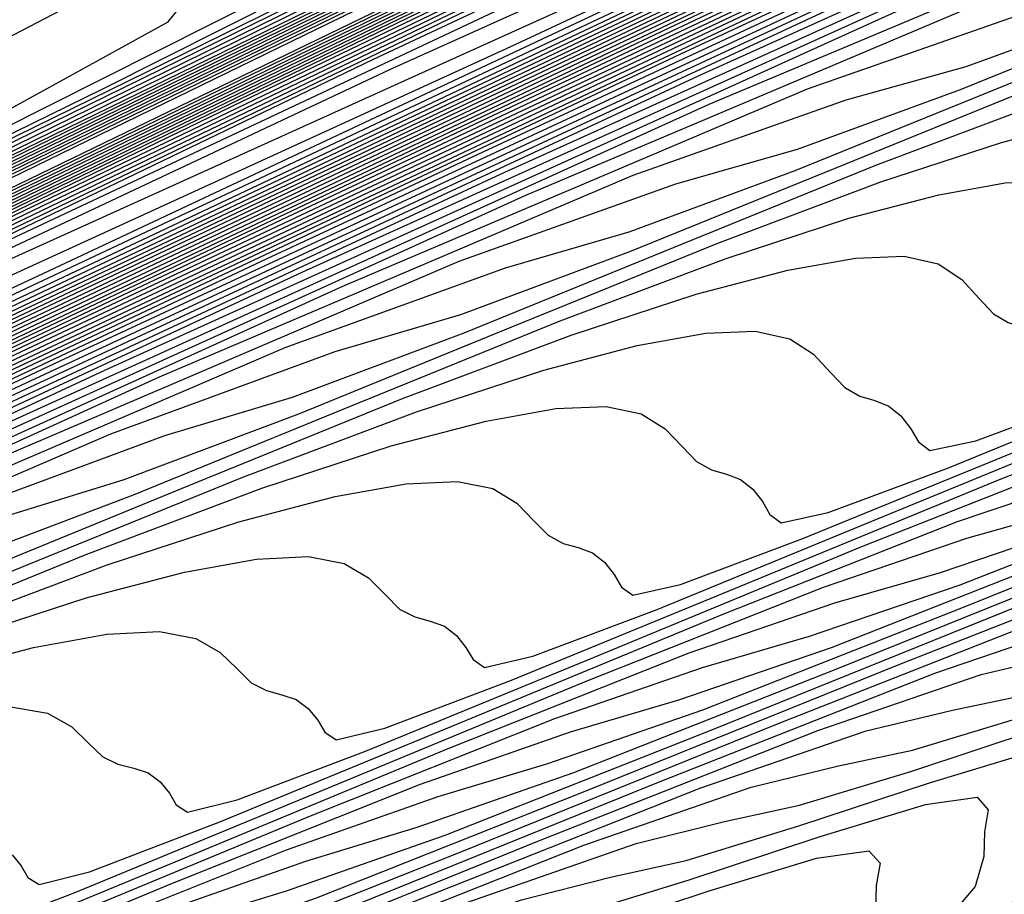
# Model space of a CAD drawing. Extents: x 3249832 to 3255657, y 13789405 to 13793316.
# Tile 534 of 656: x 3254753.07 to 3254758.72, y 13790601.69 to 13790606.71. Entities that reach past the tile are written whole.
import ezdxf

# ---------------------------------------------------------------- set-up
doc = ezdxf.new("R2010")
doc.units = 0
doc.header["$LTSCALE"] = 100
doc.header["$MEASUREMENT"] = 0
for name, color, linetype in [('GRATIO_CON', 10, 'CONTINUOUS'), ('GRATIO_ICON', 7, 'CONTINUOUS'), ('TARGETS_EAST', 7, 'CONTINUOUS')]:
    doc.layers.add(name, color=color, linetype=linetype)

# ---------------------------------------------------------------- blocks, each defined once
blk = doc.blocks.new('Gratio_032316_contours')
at = {"layer": 'GRATIO_CON', "color": 1, "linetype": 'Continuous', "flags": 128}
for points in [[(3254642.139, 13790551.7053), (3254660.6124, 13790560.6687), (3254682.3072, 13790571.2723), (3254700.7352, 13790580.305), (3254711.0317, 13790585.3564), (3254714.825, 13790587.2199), (3254715.3665, 13790587.4896), (3254715.3659, 13790587.4937), (3254715.3657, 13790587.4969), (3254715.3666, 13790587.4975), (3254715.9081, 13790587.7572), (3254719.6861, 13790589.589), (3254729.9352, 13790594.5687), (3254748.2689, 13790603.4881), (3254769.8147, 13790614.0012), (3254788.079, 13790622.9777)], [(3254643.9573, 13790552.6097), (3254661.9705, 13790561.3498), (3254683.1246, 13790571.6892), (3254701.0934, 13790580.4969), (3254711.1333, 13790585.4226), (3254714.8321, 13790587.2398), (3254715.3601, 13790587.5029), (3254715.3596, 13790587.5069), (3254715.3595, 13790587.5098), (3254715.3603, 13790587.5104), (3254715.8805, 13790587.7597), (3254719.5093, 13790589.5191), (3254729.3537, 13790594.3022), (3254746.9632, 13790602.8693), (3254767.6581, 13790612.9672), (3254785.2011, 13790621.5892)], [(3254645.7757, 13790553.5142), (3254663.3285, 13790562.0309), (3254683.9419, 13790572.1067), (3254701.4513, 13790580.6909), (3254711.2342, 13790585.4933), (3254714.8385, 13790587.2659), (3254715.3542, 13790587.5212), (3254715.853, 13790587.7617), (3254719.3325, 13790589.4492), (3254728.7721, 13790594.0356), (3254745.6576, 13790602.2505), (3254765.5015, 13790611.9331), (3254782.3232, 13790620.2006)], [(3254647.5941, 13790554.4186), (3254664.6865, 13790562.712), (3254684.7593, 13790572.5235), (3254701.8095, 13790580.8826), (3254711.336, 13790585.5591), (3254714.8458, 13790587.2852), (3254715.348, 13790587.5339), (3254715.8254, 13790587.7641), (3254719.1557, 13790589.3793), (3254728.1905, 13790593.7691), (3254744.3519, 13790601.6317), (3254763.3449, 13790610.8991), (3254779.4453, 13790618.8121)], [(3254651.2308, 13790556.2274), (3254667.4026, 13790564.0741), (3254686.3942, 13790573.3572), (3254702.526, 13790581.266), (3254711.5395, 13790585.6907), (3254714.8603, 13790587.3239), (3254715.3355, 13790587.5594), (3254715.7702, 13790587.7691), (3254718.8022, 13790589.2396), (3254727.0274, 13790593.236), (3254741.7406, 13790600.3941), (3254759.0318, 13790608.8311), (3254773.6894, 13790616.035)], [(3254653.0492, 13790557.1319), (3254668.7606, 13790564.7552), (3254687.2116, 13790573.774), (3254702.8843, 13790581.4577), (3254711.6412, 13790585.7564), (3254714.8676, 13790587.3433), (3254715.3293, 13790587.5721), (3254715.7426, 13790587.7716), (3254718.6254, 13790589.1697), (3254726.4458, 13790592.9695), (3254740.435, 13790599.7753), (3254756.8752, 13790607.7971), (3254770.8115, 13790614.6465), (3254778.5294, 13790618.5309)], [(3254646.2517, 13790553.9528), (3254654.8675, 13790558.0363), (3254670.1186, 13790565.4362), (3254688.0291, 13790574.1908), (3254703.2426, 13790581.6494), (3254711.743, 13790585.8222), (3254714.8749, 13790587.3627), (3254715.3231, 13790587.5848), (3254715.7151, 13790587.774), (3254718.4486, 13790589.0998), (3254725.8643, 13790592.703), (3254739.1294, 13790599.1565), (3254754.7186, 13790606.7631), (3254767.9336, 13790613.258), (3254775.252, 13790616.9413)], [(3254648.3232, 13790554.9771), (3254656.6859, 13790558.9407), (3254671.4766, 13790566.1173), (3254688.8465, 13790574.6076), (3254703.6008, 13790581.8411), (3254711.8447, 13790585.888), (3254714.8821, 13790587.382), (3254715.3169, 13790587.5976), (3254715.6875, 13790587.7765), (3254718.2718, 13790589.03), (3254725.2827, 13790592.4364), (3254737.8237, 13790598.5377), (3254752.562, 13790605.7291), (3254765.0557, 13790611.8694), (3254771.9746, 13790615.3518)], [(3254652.466, 13790557.0257), (3254660.3226, 13790560.7496), (3254674.1927, 13790567.4794), (3254690.4813, 13790575.4413), (3254704.3173, 13790582.2246), (3254712.0482, 13790586.0196), (3254714.8967, 13790587.4207), (3254715.3044, 13790587.623), (3254715.6323, 13790587.7815), (3254717.9183, 13790588.8903), (3254724.1196, 13790591.9033), (3254735.2124, 13790597.3001), (3254748.2489, 13790603.6611), (3254759.2998, 13790609.0924), (3254765.4198, 13790612.1726), (3254767.5973, 13790613.3706), (3254767.8046, 13790613.628), (3254767.8447, 13790613.807), (3254768.8446, 13790614.4523), (3254771.7623, 13790616.0293)], [(3254651.241, 13790556.5836), (3254654.5375, 13790558.0501), (3254662.141, 13790561.654), (3254675.5507, 13790568.1605), (3254691.2988, 13790575.8581), (3254704.6756, 13790582.4163), (3254712.1499, 13790586.0854), (3254714.904, 13790587.4401), (3254715.2982, 13790587.6357), (3254715.6047, 13790587.7839), (3254717.7415, 13790588.8204), (3254723.538, 13790591.6368), (3254733.9068, 13790596.6813), (3254746.0923, 13790602.627), (3254756.4219, 13790607.7038), (3254762.1424, 13790610.583), (3254764.1778, 13790611.7028), (3254764.3715, 13790611.9434), (3254764.4337, 13790612.1232), (3254765.5415, 13790612.8137), (3254768.7386, 13790614.5249), (3254774.566, 13790617.5186)], [(3254651.548, 13790556.8702), (3254653.3699, 13790557.6315), (3254656.6089, 13790559.0744), (3254663.9594, 13790562.5584), (3254676.9087, 13790568.8416), (3254692.1162, 13790576.2749), (3254705.0338, 13790582.608), (3254712.2517, 13790586.1512), (3254714.9112, 13790587.4594), (3254715.292, 13790587.6484), (3254715.5771, 13790587.7864), (3254717.5647, 13790588.7505), (3254722.9564, 13790591.3703), (3254732.6011, 13790596.0625), (3254743.9357, 13790601.593), (3254753.544, 13790606.3153), (3254758.865, 13790608.9934), (3254760.7582, 13790610.035), (3254760.9385, 13790610.2589), (3254761.0228, 13790610.4394), (3254762.2384, 13790611.1751), (3254765.7149, 13790613.0205), (3254772.0375, 13790616.2604)], [(3254678.2668, 13790569.5227), (3254692.9336, 13790576.6918), (3254705.3921, 13790582.7997), (3254712.3534, 13790586.217), (3254714.9185, 13790587.4788), (3254715.2858, 13790587.6612), (3254715.5496, 13790587.7889), (3254717.3879, 13790588.6807), (3254722.3749, 13790591.1037), (3254731.2955, 13790595.4436), (3254741.7791, 13790600.559), (3254750.666, 13790604.9267), (3254755.5876, 13790607.4038), (3254757.3387, 13790608.3672), (3254757.5054, 13790608.5743), (3254757.6118, 13790608.7556), (3254758.9353, 13790609.5366), (3254762.6912, 13790611.5161), (3254769.509, 13790615.0021), (3254777.6739, 13790619.1394)], [(3254680.9828, 13790570.8848), (3254694.5684, 13790577.5253), (3254706.1082, 13790583.1826), (3254712.556, 13790586.3474), (3254714.9315, 13790587.5159), (3254715.271, 13790587.6858), (3254715.2714, 13790587.6881), (3254715.2722, 13790587.6892), (3254715.2732, 13790587.689), (3254715.4944, 13790587.7945), (3254717.0344, 13790588.541), (3254721.2117, 13790590.5707), (3254728.6842, 13790594.206), (3254737.4659, 13790598.491), (3254744.9102, 13790602.1497), (3254749.0328, 13790604.2246), (3254750.4996, 13790605.0316), (3254750.6393, 13790605.2051), (3254750.7899, 13790605.388), (3254752.329, 13790606.2594), (3254756.6438, 13790608.5072), (3254764.4521, 13790612.4857), (3254773.7947, 13790617.2146)]]:
    blk.add_lwpolyline(points, dxfattribs=at)
at = {"layer": 'GRATIO_CON', "color": 5, "linetype": 'Continuous', "flags": 128}
for points in [[(3254645.4599, 13790553.036), (3254663.069, 13790561.7623), (3254683.7862, 13790571.9554), (3254701.3959, 13790580.5965), (3254711.2365, 13790585.4241), (3254714.8618, 13790587.205), (3254715.3792, 13790587.4629), (3254715.3785, 13790587.4674), (3254715.3782, 13790587.4709), (3254715.379, 13790587.4719), (3254715.9133, 13790587.7279), (3254719.64, 13790589.5343), (3254729.7495, 13790594.4457), (3254747.8375, 13790603.2357), (3254769.1201, 13790613.5531), (3254787.2186, 13790622.2657)], [(3254649.9599, 13790555.2348), (3254666.4373, 13790563.4004), (3254685.823, 13790572.9383), (3254702.301, 13790581.0241), (3254711.5092, 13790585.5415), (3254714.9015, 13790587.208), (3254715.3856, 13790587.4496), (3254715.3848, 13790587.4542), (3254715.3844, 13790587.458), (3254715.3852, 13790587.4591), (3254715.9013, 13790587.7061), (3254719.4996, 13790589.4499), (3254729.2606, 13790594.1916), (3254746.7248, 13790602.6782), (3254767.2733, 13790612.6396), (3254784.7474, 13790621.0516)], [(3254645.8078, 13790553.0477), (3254654.4599, 13790557.4337), (3254669.8056, 13790565.0385), (3254687.8597, 13790573.9222), (3254703.2055, 13790581.4548), (3254711.7805, 13790585.6657), (3254714.9395, 13790587.2206), (3254715.3915, 13790587.4448), (3254715.8892, 13790587.6839), (3254719.3592, 13790589.3654), (3254728.7717, 13790593.9374), (3254745.612, 13790602.1206), (3254765.4264, 13790611.7261), (3254782.2763, 13790619.8376)], [(3254650.9146, 13790555.5543), (3254658.9599, 13790559.6325), (3254673.1739, 13790566.6765), (3254689.8966, 13790574.9051), (3254704.1107, 13790581.8824), (3254712.0533, 13790585.783), (3254714.9794, 13790587.2235), (3254715.3982, 13790587.4313), (3254715.8776, 13790587.6614), (3254719.2191, 13790589.2805), (3254728.2829, 13790593.683), (3254744.4993, 13790601.563), (3254763.5796, 13790610.8126), (3254779.8051, 13790618.6235)], [(3254649.0895, 13790554.2614), (3254654.3182, 13790556.9458), (3254657.5919, 13790558.6919), (3254661.1283, 13790560.5677), (3254667.9599, 13790564.0302), (3254679.9106, 13790569.9526), (3254693.9704, 13790576.8709), (3254705.921, 13790582.737), (3254712.5988, 13790586.0165), (3254715.0585, 13790587.2285), (3254715.4093, 13790587.4057), (3254715.4091, 13790587.4086), (3254715.4097, 13790587.4091), (3254715.4114, 13790587.4072), (3254715.8544, 13790587.617), (3254718.939, 13790589.1106), (3254727.3053, 13790593.1741), (3254742.2739, 13790600.4477), (3254759.8859, 13790608.9855), (3254774.8628, 13790616.1954)], [(3254652.9316, 13790556.1611), (3254659.0279, 13790559.2737), (3254662.7531, 13790561.2358), (3254666.2352, 13790563.0744), (3254672.4599, 13790566.2291), (3254683.2789, 13790571.5906), (3254696.0073, 13790577.8537), (3254706.8262, 13790583.1644), (3254712.8717, 13790586.1333), (3254715.0984, 13790587.2306), (3254715.416, 13790587.3911), (3254715.416, 13790587.3939), (3254715.4167, 13790587.3946), (3254715.4184, 13790587.393), (3254715.843, 13790587.5942), (3254718.799, 13790589.0255), (3254726.8166, 13790592.9197), (3254741.1612, 13790599.8901), (3254758.039, 13790608.072), (3254772.3917, 13790614.9813)], [(3254648.5889, 13790553.912), (3254656.7738, 13790558.0608), (3254663.7375, 13790561.6017), (3254667.9142, 13790563.7796), (3254671.342, 13790565.581), (3254676.9599, 13790568.4279), (3254686.6472, 13790573.2286), (3254698.0442, 13790578.8366), (3254707.7315, 13790583.5918), (3254713.1445, 13790586.2502), (3254715.1383, 13790587.2327), (3254715.4228, 13790587.3765), (3254715.4229, 13790587.3793), (3254715.4236, 13790587.3802), (3254715.4253, 13790587.3788), (3254715.8315, 13790587.5713), (3254718.659, 13790588.9404), (3254726.3278, 13790592.6653), (3254740.0485, 13790599.3324), (3254756.1922, 13790607.1585), (3254769.9205, 13790613.7673), (3254777.6832, 13790617.4194)], [(3254651.4104, 13790555.3035), (3254660.616, 13790559.9605), (3254668.4472, 13790563.9297), (3254673.0754, 13790566.3235), (3254676.4489, 13790568.0877), (3254681.4599, 13790570.6267), (3254690.0155, 13790574.8666), (3254700.0811, 13790579.8195), (3254708.6367, 13790584.0191), (3254713.4173, 13790586.367), (3254715.1783, 13790587.2348), (3254715.4296, 13790587.362), (3254715.4297, 13790587.3647), (3254715.4306, 13790587.3657), (3254715.4323, 13790587.3646), (3254715.8201, 13790587.5485), (3254718.5189, 13790588.8554), (3254725.8391, 13790592.4108), (3254738.9357, 13790598.7748), (3254754.3453, 13790606.2449), (3254767.4494, 13790612.5532), (3254774.8722, 13790616.0455)], [(3254647.5106, 13790553.2224), (3254657.0534, 13790558.0863), (3254668.3003, 13790563.7598), (3254677.8665, 13790568.5857), (3254683.3978, 13790571.4112), (3254686.6626, 13790573.101), (3254690.46, 13790575.0244), (3254696.7522, 13790578.1426), (3254704.1549, 13790581.7852), (3254710.4471, 13790584.8739), (3254713.963, 13790586.6006), (3254715.2582, 13790587.2389), (3254715.4431, 13790587.3328), (3254715.4435, 13790587.3354), (3254715.4445, 13790587.3367), (3254715.4462, 13790587.3361), (3254715.7971, 13790587.5028), (3254718.2389, 13790588.6852), (3254724.8615, 13790591.9019), (3254736.7103, 13790597.6595), (3254750.6516, 13790604.4179), (3254762.5071, 13790610.1251), (3254769.2501, 13790613.2977), (3254772.4608, 13790614.7267)], [(3254691.7695, 13790575.6077), (3254694.96, 13790577.2233), (3254700.1205, 13790579.7806), (3254706.1918, 13790582.7681), (3254711.3523, 13790585.3012), (3254714.2359, 13790586.7174), (3254715.2981, 13790587.241), (3254715.4499, 13790587.3183), (3254715.4504, 13790587.3208), (3254715.4515, 13790587.3223), (3254715.4532, 13790587.3219), (3254715.7857, 13790587.4799), (3254718.0989, 13790588.6002), (3254724.3728, 13790591.6475), (3254735.5976, 13790597.1019), (3254748.8048, 13790603.5044), (3254760.036, 13790608.911), (3254766.439, 13790611.9238), (3254769.587, 13790613.3281), (3254772.1591, 13790614.4553)], [(3254687.2858, 13790573.2417), (3254693.7202, 13790576.4989), (3254696.8763, 13790578.1144), (3254699.46, 13790579.4221), (3254703.4888, 13790581.4187), (3254708.2287, 13790583.751), (3254712.2575, 13790585.7286), (3254714.5087, 13790586.8342), (3254715.338, 13790587.2431), (3254715.4567, 13790587.3037), (3254715.4573, 13790587.3062), (3254715.4584, 13790587.3078), (3254715.4602, 13790587.3077), (3254715.7742, 13790587.4571), (3254717.9589, 13790588.5151), (3254723.884, 13790591.393), (3254734.4849, 13790596.5443), (3254746.9579, 13790602.5908), (3254757.5648, 13790607.6969), (3254763.628, 13790610.5499), (3254766.7132, 13790611.9296), (3254769.4468, 13790613.139), (3254773.8018, 13790615.1582)], [(3254691.9954, 13790575.5697), (3254698.8813, 13790579.0427), (3254701.9832, 13790580.621), (3254703.96, 13790581.621), (3254706.8571, 13790583.0567), (3254710.2655, 13790584.7338), (3254713.1627, 13790586.1559), (3254714.7816, 13790586.951), (3254715.378, 13790587.2452), (3254715.4634, 13790587.2891), (3254715.4641, 13790587.2915), (3254715.4654, 13790587.2933), (3254715.4671, 13790587.2935), (3254715.7628, 13790587.4342), (3254717.8189, 13790588.43), (3254723.3953, 13790591.1386), (3254733.3722, 13790595.9866), (3254745.1111, 13790601.6773), (3254755.0937, 13790606.4829), (3254760.817, 13790609.176), (3254763.8393, 13790610.531), (3254766.7345, 13790611.8227), (3254771.4153, 13790614)], [(3254687.5111, 13790573.2582), (3254701.4147, 13790580.2257), (3254709.2037, 13790584.1304), (3254712.1969, 13790585.6344), (3254712.96, 13790586.0188), (3254713.5937, 13790586.3332), (3254714.3394, 13790586.7008), (3254714.9737, 13790587.0132), (3254715.3288, 13790587.1891), (3254715.4606, 13790587.2552), (3254715.4811, 13790587.2651), (3254715.7399, 13790587.3885), (3254717.5388, 13790588.2599), (3254722.4177, 13790590.6297), (3254731.1468, 13790594.8713), (3254741.4174, 13790599.8502), (3254750.1514, 13790604.0547), (3254755.1949, 13790606.4282), (3254758.0917, 13790607.7338), (3254761.31, 13790609.19), (3254766.6422, 13790611.6836), (3254773.1773, 13790614.7751)], [(3254650.9017, 13790554.6653), (3254658.8371, 13790558.7771), (3254673.0892, 13790565.9887), (3254689.8746, 13790574.4203), (3254704.1484, 13790581.5711), (3254712.1263, 13790585.5666), (3254715.0665, 13790587.04), (3254715.4881, 13790587.251), (3254715.7284, 13790587.3657), (3254717.3988, 13790588.1749), (3254721.929, 13790590.3752), (3254730.0341, 13790594.3137), (3254739.5705, 13790598.9367), (3254747.6802, 13790602.8407), (3254752.3838, 13790605.0543), (3254755.2179, 13790606.3353), (3254758.5977, 13790607.8737), (3254764.2556, 13790610.5253), (3254771.1907, 13790613.8082)], [(3254652.1037, 13790555.2502), (3254659.8925, 13790559.2859), (3254673.8812, 13790566.3638), (3254690.3563, 13790574.639), (3254704.3657, 13790581.6567), (3254712.195, 13790585.5772), (3254715.0794, 13790587.0229), (3254715.4916, 13790587.2315), (3254715.4923, 13790587.2341), (3254715.4936, 13790587.2363), (3254715.4952, 13790587.2371), (3254715.717, 13790587.343), (3254717.2588, 13790588.0898), (3254721.4402, 13790590.1208), (3254728.9214, 13790593.7561), (3254737.7237, 13790598.0232), (3254745.2091, 13790601.6266), (3254749.5728, 13790603.6804), (3254752.344, 13790604.9367), (3254755.8855, 13790606.5574), (3254761.8691, 13790609.3671), (3254769.2041, 13790612.8413), (3254776.1088, 13790616.118)], [(3254650.5295, 13790554.2765), (3254653.3056, 13790555.8352), (3254660.9478, 13790559.7949), (3254674.6731, 13790566.7396), (3254690.838, 13790574.8591), (3254704.5835, 13790581.7451), (3254712.2651, 13790585.5926), (3254715.0949, 13790587.012), (3254715.4992, 13790587.2173), (3254715.4997, 13790587.2202), (3254715.5008, 13790587.2224), (3254715.5022, 13790587.2231), (3254715.7056, 13790587.3202), (3254717.1188, 13790588.0047), (3254720.9515, 13790589.8664), (3254727.8087, 13790593.1984), (3254735.8769, 13790597.1097), (3254742.7379, 13790600.4126), (3254746.7617, 13790602.3065), (3254749.4702, 13790603.5381), (3254753.1732, 13790605.2411), (3254759.4825, 13790608.2089), (3254767.2174, 13790611.8744), (3254774.4989, 13790615.3301)], [(3254653.0399, 13790555.5064), (3254655.7096, 13790557.0052), (3254663.0585, 13790560.8129), (3254676.257, 13790567.4911), (3254691.8012, 13790575.2992), (3254705.0188, 13790581.9215), (3254712.405, 13790585.6223), (3254715.1255, 13790586.9884), (3254715.5137, 13790587.187), (3254715.5139, 13790587.1907), (3254715.5149, 13790587.1935), (3254715.5162, 13790587.1948), (3254715.6827, 13790587.2745), (3254716.8387, 13790587.8346), (3254719.9739, 13790589.3575), (3254725.5832, 13790592.0832), (3254732.1832, 13790595.2826), (3254737.7956, 13790597.9844), (3254741.1396, 13790599.5586), (3254743.7225, 13790600.741), (3254747.7487, 13790602.6085), (3254754.7095, 13790605.8925), (3254763.2441, 13790609.9406), (3254771.2789, 13790613.7544)], [(3254692.2829, 13790575.5193), (3254705.2366, 13790582.0098), (3254712.4751, 13790585.6374), (3254715.1409, 13790586.9771), (3254715.5211, 13790587.1724), (3254715.5211, 13790587.1764), (3254715.522, 13790587.1793), (3254715.5233, 13790587.1807), (3254715.6712, 13790587.2517), (3254716.6987, 13790587.7496), (3254719.4852, 13790589.103), (3254724.4705, 13790591.5255), (3254730.3363, 13790594.3691), (3254735.3245, 13790596.7704), (3254738.3286, 13790598.1847), (3254740.8487, 13790599.3424), (3254745.0364, 13790601.2922), (3254752.3229, 13790604.7343), (3254761.2575, 13790608.9736), (3254769.6689, 13790612.9665), (3254775.8378, 13790615.8811)], [(3254677.8408, 13790568.2426), (3254692.7645, 13790575.7394), (3254705.4543, 13790582.0981), (3254712.5451, 13790585.6526), (3254715.1564, 13790586.9658), (3254715.5285, 13790587.1578), (3254715.5284, 13790587.1621), (3254715.5291, 13790587.1652), (3254715.5303, 13790587.1667), (3254715.6598, 13790587.2289), (3254716.5587, 13790587.6645), (3254718.9964, 13790588.8486), (3254723.3578, 13790590.9679), (3254728.4895, 13790593.4556), (3254732.8533, 13790595.5563), (3254735.5176, 13790596.8108), (3254737.9749, 13790597.9438), (3254742.3242, 13790599.9759), (3254749.9364, 13790603.5761), (3254759.2708, 13790608.0067), (3254768.0589, 13790612.1786), (3254774.5039, 13790615.224)], [(3254678.6327, 13790568.6184), (3254693.2462, 13790575.9595), (3254705.672, 13790582.1864), (3254712.6152, 13790585.6677), (3254715.1718, 13790586.9544), (3254715.5359, 13790587.1432), (3254715.5356, 13790587.1479), (3254715.5363, 13790587.151), (3254715.5373, 13790587.1526), (3254715.6484, 13790587.2061), (3254716.4187, 13790587.5794), (3254718.5077, 13790588.5941), (3254722.2451, 13790590.4102), (3254726.6426, 13790592.542), (3254730.3822, 13790594.3422), (3254732.7065, 13790595.4369), (3254735.101, 13790596.5452), (3254739.6119, 13790598.6596), (3254747.5498, 13790602.4179), (3254757.2842, 13790607.0398), (3254766.4489, 13790611.3907), (3254773.17, 13790614.5669)], [(3254680.2165, 13790569.3699), (3254694.2095, 13790576.3997), (3254706.1075, 13790582.363), (3254712.7553, 13790585.698), (3254715.2027, 13790586.9318), (3254715.5507, 13790587.114), (3254715.5501, 13790587.1193), (3254715.5505, 13790587.1228), (3254715.5514, 13790587.1245), (3254715.6255, 13790587.1605), (3254716.1386, 13790587.4093), (3254717.5302, 13790588.0852), (3254720.0197, 13790589.295), (3254722.9489, 13790590.715), (3254725.4399, 13790591.9141), (3254727.0844, 13790592.6891), (3254729.3534, 13790593.7481), (3254734.1874, 13790596.027), (3254742.7767, 13790600.1014), (3254753.3109, 13790605.106), (3254763.2289, 13790609.8149), (3254770.5022, 13790613.2526), (3254775.2309, 13790615.445)], [(3254681.0084, 13790569.7457), (3254694.6911, 13790576.6198), (3254706.3252, 13790582.4514), (3254712.8253, 13790585.7131), (3254715.2181, 13790586.9205), (3254715.5581, 13790587.0994), (3254715.5573, 13790587.105), (3254715.5577, 13790587.1086), (3254715.5585, 13790587.1105), (3254715.614, 13790587.1377), (3254715.9986, 13790587.3243), (3254717.0414, 13790587.8308), (3254718.907, 13790588.7373), (3254721.1021, 13790589.8014), (3254722.9687, 13790590.7), (3254724.2734, 13790591.3152), (3254726.4795, 13790592.3495), (3254731.4751, 13790594.7106), (3254740.3902, 13790598.9432), (3254751.3242, 13790604.1391), (3254761.6189, 13790609.027), (3254769.1683, 13790612.5955), (3254774.0756, 13790614.8726)], [(3254681.8003, 13790570.1215), (3254695.1728, 13790576.8399), (3254706.5429, 13790582.5397), (3254712.8954, 13790585.7283), (3254715.2336, 13790586.9092), (3254715.5655, 13790587.0848), (3254715.5646, 13790587.0908), (3254715.5648, 13790587.0945), (3254715.5655, 13790587.0964), (3254715.6026, 13790587.1149), (3254715.8586, 13790587.2392), (3254716.5526, 13790587.5763), (3254717.7943, 13790588.1797), (3254719.2552, 13790588.8879), (3254720.4976, 13790589.486), (3254721.4623, 13790589.9413), (3254723.6057, 13790590.9509), (3254728.7628, 13790593.3943), (3254738.0036, 13790597.785), (3254749.3376, 13790603.1722), (3254760.0089, 13790608.2391), (3254767.8344, 13790611.9384), (3254772.9202, 13790614.3002)], [(3254735.6171, 13790596.6268), (3254747.3509, 13790602.2053), (3254758.3989, 13790607.4512), (3254766.5005, 13790611.2813), (3254771.7648, 13790613.7278)], [(3254684.1761, 13790571.2487), (3254696.618, 13790577.4994), (3254707.1969, 13790582.802), (3254713.1074, 13790585.7679), (3254715.2826, 13790586.8659), (3254715.5906, 13790587.0293), (3254715.5881, 13790587.0358), (3254715.5865, 13790587.0411), (3254715.5857, 13790587.0455), (3254715.5857, 13790587.0491), (3254715.5862, 13790587.0517), (3254715.5868, 13790587.0533), (3254715.8668, 13790587.1867), (3254717.823, 13790588.1171), (3254723.1317, 13790590.6428), (3254732.719, 13790595.2041), (3254744.5101, 13790600.8106), (3254755.6802, 13790606.114), (3254763.9812, 13790610.0377), (3254769.4727, 13790612.5918), (3254772.7913, 13790614.058)], [(3254684.968, 13790571.6245), (3254697.0997, 13790577.7194), (3254707.4147, 13790582.8902), (3254713.1775, 13790585.7827), (3254715.2982, 13790586.854), (3254715.5983, 13790587.014), (3254715.5956, 13790587.0209), (3254715.5938, 13790587.0266), (3254715.5929, 13790587.0311), (3254715.5928, 13790587.0347), (3254715.5933, 13790587.0371), (3254715.5941, 13790587.0382), (3254715.8655, 13790587.1668), (3254717.7598, 13790588.067), (3254722.9002, 13790590.5119), (3254732.1888, 13790594.9308), (3254743.6448, 13790600.3775), (3254754.5666, 13790605.5623), (3254762.7944, 13790609.4506), (3254768.3357, 13790612.0281), (3254771.74, 13790613.536)], [(3254685.7599, 13790572.0002), (3254697.5813, 13790577.9395), (3254707.6325, 13790582.9783), (3254713.2477, 13790585.7974), (3254715.3139, 13790586.8421), (3254715.6059, 13790586.9987), (3254715.6031, 13790587.0061), (3254715.6012, 13790587.0121), (3254715.6002, 13790587.0168), (3254715.6, 13790587.0202), (3254715.6005, 13790587.0224), (3254715.6014, 13790587.0231), (3254715.8641, 13790587.1469), (3254717.6967, 13790588.0169), (3254722.6687, 13790590.3811), (3254731.6586, 13790594.6574), (3254742.7795, 13790599.9444), (3254753.4529, 13790605.0106), (3254761.6075, 13790608.8634), (3254767.1987, 13790611.4645), (3254770.6888, 13790613.014), (3254772.5688, 13790613.737)], [(3254686.5518, 13790572.376), (3254698.063, 13790578.1595), (3254707.8503, 13790583.0665), (3254713.3179, 13790585.8122), (3254715.3295, 13790586.8301), (3254715.6136, 13790586.9834), (3254715.6106, 13790586.9912), (3254715.6085, 13790586.9975), (3254715.6074, 13790587.0024), (3254715.6072, 13790587.0058), (3254715.6076, 13790587.0078), (3254715.6086, 13790587.008), (3254715.8627, 13790587.127), (3254717.6335, 13790587.9669), (3254722.4373, 13790590.2503), (3254731.1285, 13790594.3841), (3254741.9141, 13790599.5112), (3254752.3392, 13790604.4589), (3254760.4207, 13790608.2763), (3254766.0618, 13790610.9008), (3254769.6376, 13790612.4919), (3254771.5699, 13790613.2422)], [(3254740.1834, 13790598.645), (3254750.1119, 13790603.3555), (3254758.047, 13790607.102), (3254763.7878, 13790609.7735), (3254767.5351, 13790611.4478), (3254769.5723, 13790612.2526), (3254770.5131, 13790612.5133), (3254771.0542, 13790612.605), (3254771.7483, 13790612.8231)], [(3254739.3181, 13790598.2119), (3254748.9983, 13790602.8038), (3254756.8601, 13790606.5149), (3254762.6509, 13790609.2098), (3254766.4839, 13790610.9258), (3254768.5735, 13790611.7578), (3254769.5359, 13790612.0316), (3254770.0882, 13790612.131), (3254770.7995, 13790612.358), (3254771.6467, 13790612.6884)], [(3254738.4527, 13790597.7787), (3254747.8846, 13790602.2521), (3254755.6733, 13790605.9278), (3254761.5139, 13790608.6462), (3254765.4327, 13790610.4038), (3254767.5746, 13790611.263), (3254768.5586, 13790611.55), (3254769.1222, 13790611.657), (3254769.8506, 13790611.8928), (3254770.7199, 13790612.2331), (3254771.5537, 13790612.5702)], [(3254737.5874, 13790597.3456), (3254746.7709, 13790601.7004), (3254754.4864, 13790605.3406), (3254760.3769, 13790608.0825), (3254764.3815, 13790609.8817), (3254766.5758, 13790610.7681), (3254767.5814, 13790611.0683), (3254768.1563, 13790611.1829), (3254768.9018, 13790611.4277), (3254769.7931, 13790611.7779), (3254770.6487, 13790612.1239), (3254771.3243, 13790612.3782)], [(3254744.5436, 13790600.597), (3254752.1128, 13790604.1664), (3254758.103, 13790606.9552), (3254762.279, 13790608.8376), (3254764.5781, 13790609.7785), (3254765.6269, 13790610.105), (3254766.2243, 13790610.2349), (3254767.0041, 13790610.4973), (3254767.9395, 13790610.8674), (3254768.8386, 13790611.2314), (3254769.5488, 13790611.4987), (3254770.0744, 13790611.6706), (3254770.4594, 13790611.7717), (3254770.744, 13790611.8211), (3254770.9541, 13790611.8178), (3254771.1122, 13790611.7559)], [(3254743.4299, 13790600.0453), (3254750.9259, 13790603.5792), (3254756.966, 13790606.3915), (3254761.2278, 13790608.3156), (3254763.5793, 13790609.2837)], [(3254742.3163, 13790599.4936), (3254749.7391, 13790602.9921), (3254755.829, 13790605.8278), (3254760.1766, 13790607.7936), (3254762.5805, 13790608.7889)], [(3254741.2026, 13790598.9419), (3254748.5522, 13790602.4049), (3254754.692, 13790605.2642), (3254759.1254, 13790607.2715), (3254761.5817, 13790608.2941), (3254762.6952, 13790608.66)], [(3254738.9753, 13790597.8385), (3254746.1785, 13790601.2307), (3254752.4181, 13790604.1369), (3254757.0229, 13790606.2274), (3254759.584, 13790607.3045), (3254760.7407, 13790607.6967), (3254761.3944, 13790607.8647), (3254762.2599, 13790608.1715), (3254763.3056, 13790608.5911)], [(3254737.8616, 13790597.2868), (3254744.9917, 13790600.6435), (3254751.2811, 13790603.5732), (3254755.9717, 13790605.7054), (3254758.5852, 13790606.8096), (3254759.7635, 13790607.215), (3254760.4284, 13790607.3906), (3254761.311, 13790607.7064), (3254762.3788, 13790608.1359)], [(3254743.8048, 13790600.0564), (3254750.1441, 13790603.0095), (3254754.9205, 13790605.1834), (3254757.5864, 13790606.3148), (3254758.7862, 13790606.7334), (3254759.4624, 13790606.9166), (3254760.3622, 13790607.2412), (3254761.452, 13790607.6806), (3254762.5033, 13790608.1075)], [(3254742.618, 13790599.4693), (3254749.0072, 13790602.4459), (3254753.8692, 13790604.6613), (3254756.5875, 13790605.82), (3254757.809, 13790606.2517), (3254758.4965, 13790606.4426), (3254759.4133, 13790606.7761), (3254760.5252, 13790607.2254), (3254761.5983, 13790607.6612), (3254762.4465, 13790607.9804)], [(3254740.2443, 13790598.295), (3254746.7332, 13790601.3185), (3254751.7668, 13790603.6172), (3254754.5899, 13790604.8304), (3254755.8545, 13790605.2884), (3254756.5645, 13790605.4945), (3254757.5156, 13790605.8457), (3254758.6716, 13790606.3149), (3254759.7882, 13790606.7686), (3254760.6709, 13790607.1009), (3254761.3243, 13790607.3146), (3254761.8028, 13790607.4402), (3254762.1558, 13790607.503), (3254762.412, 13790607.5089)], [(3254739.0575, 13790597.7078), (3254745.5962, 13790600.7549), (3254750.7156, 13790603.0952), (3254753.591, 13790604.3356), (3254754.8773, 13790604.8068), (3254755.5985, 13790605.0205), (3254756.5668, 13790605.3806), (3254757.7448, 13790605.8597), (3254758.8832, 13790606.3224), (3254759.7831, 13790606.6611), (3254760.4493, 13790606.879), (3254760.9372, 13790607.0071), (3254761.297, 13790607.0712), (3254761.5578, 13790607.078), (3254761.7434, 13790607.0289), (3254761.8767, 13790606.9314), (3254761.9763, 13790606.8159), (3254762.0603, 13790606.7184), (3254762.1428, 13790606.6643), (3254762.2243, 13790606.6346), (3254762.3018, 13790606.5995)], [(3254752.5922, 13790603.8408), (3254753.9, 13790604.3251), (3254754.6325, 13790604.5464), (3254755.6179, 13790604.9154), (3254756.8181, 13790605.4044), (3254757.9781, 13790605.8761), (3254758.8953, 13790606.2213), (3254759.5743, 13790606.4434), (3254760.0715, 13790606.5739), (3254760.4382, 13790606.6394), (3254760.7036, 13790606.6471), (3254760.8917, 13790606.5992), (3254761.0256, 13790606.5036), (3254761.125, 13790606.3903), (3254761.2086, 13790606.2948), (3254761.2916, 13790606.2418), (3254761.374, 13790606.2128), (3254761.4521, 13790606.1785), (3254761.5223, 13790606.1171), (3254761.582, 13790606.0375), (3254761.6287, 13790605.9559), (3254761.6938, 13790605.9003), (3254761.9431, 13790605.9443), (3254762.5763, 13790606.1731)], [(3254752.9228, 13790603.8434), (3254753.6665, 13790604.0724), (3254754.6691, 13790604.4503), (3254755.8913, 13790604.9492), (3254757.0731, 13790605.4298), (3254758.0075, 13790605.7815), (3254758.6993, 13790606.0078), (3254759.2059, 13790606.1408), (3254759.5794, 13790606.2076), (3254759.8494, 13790606.2162), (3254760.04, 13790606.1695), (3254760.1746, 13790606.0758), (3254760.2736, 13790605.9647), (3254760.357, 13790605.8711), (3254760.4405, 13790605.8193), (3254760.5237, 13790605.791), (3254760.6024, 13790605.7574), (3254760.6724, 13790605.6973), (3254760.7314, 13790605.6193), (3254760.7773, 13790605.5393), (3254760.8423, 13790605.4852), (3254761.0956, 13790605.5321), (3254761.7402, 13790605.7666), (3254762.8806, 13790606.2296)], [(3254752.7714, 13790603.5199), (3254754.0377, 13790604.0387), (3254755.263, 13790604.5373), (3254756.232, 13790604.902), (3254756.9492, 13790605.1366), (3254757.4745, 13790605.2745), (3254757.8617, 13790605.344), (3254758.141, 13790605.3544), (3254758.3366, 13790605.31), (3254758.4725, 13790605.2202), (3254758.5709, 13790605.1135), (3254758.6537, 13790605.0238), (3254758.7382, 13790604.9742), (3254758.8231, 13790604.9474), (3254758.9029, 13790604.9154), (3254758.9726, 13790604.8578), (3254759.0301, 13790604.7828), (3254759.0744, 13790604.7059), (3254759.1394, 13790604.655), (3254759.4005, 13790604.7076), (3254760.0682, 13790604.9535), (3254761.2501, 13790605.4352), (3254762.6427, 13790606.0056)], [(3254751.8225, 13790603.0548), (3254753.1109, 13790603.5834), (3254754.358, 13790604.091), (3254755.3442, 13790604.4622), (3254756.0742, 13790604.701), (3254756.6089, 13790604.8413), (3254757.0029, 13790604.9122), (3254757.2868, 13790604.9235), (3254757.4849, 13790604.8803), (3254757.6215, 13790604.7923), (3254757.7196, 13790604.688), (3254757.8021, 13790604.6001), (3254757.887, 13790604.5517), (3254757.9728, 13790604.5255), (3254758.0532, 13790604.4944), (3254758.1227, 13790604.438), (3254758.1795, 13790604.3645), (3254758.223, 13790604.2892), (3254758.288, 13790604.2399), (3254758.553, 13790604.2954), (3254759.2321, 13790604.547), (3254760.4349, 13790605.0381), (3254761.8519, 13790605.6193), (3254763.0692, 13790606.0932)], [(3254752.1841, 13790603.1282), (3254753.453, 13790603.6447), (3254754.4564, 13790604.0224), (3254755.1992, 13790604.2654), (3254755.7432, 13790604.4082), (3254756.1441, 13790604.4804), (3254756.4326, 13790604.4926), (3254756.6332, 13790604.4506), (3254756.7704, 13790604.3645), (3254756.8682, 13790604.2624), (3254756.9504, 13790604.1765), (3254757.0358, 13790604.1292), (3254757.1225, 13790604.1037), (3254757.2035, 13790604.0733), (3254757.2728, 13790604.0182), (3254757.3289, 13790603.9463), (3254757.3715, 13790603.8725), (3254757.4365, 13790603.8248), (3254757.7055, 13790603.8832), (3254758.3961, 13790604.1405), (3254759.6197, 13790604.6409), (3254761.0612, 13790605.233), (3254762.299, 13790605.7164)], [(3254752.5479, 13790603.1984), (3254753.5686, 13790603.5826), (3254754.3242, 13790603.8298), (3254754.8776, 13790603.975), (3254755.2853, 13790604.0486), (3254755.5784, 13790604.0617), (3254755.7815, 13790604.0208), (3254755.9194, 13790603.9367), (3254756.0169, 13790603.8368), (3254756.0988, 13790603.7528), (3254756.1847, 13790603.7067), (3254756.2722, 13790603.6819), (3254756.3538, 13790603.6523), (3254756.4229, 13790603.5984), (3254756.4783, 13790603.528), (3254756.5201, 13790603.4558), (3254756.5851, 13790603.4097), (3254756.8579, 13790603.4709), (3254757.56, 13790603.734), (3254758.8044, 13790604.2437), (3254760.2704, 13790604.8467), (3254761.5289, 13790605.3397), (3254762.2938, 13790605.5883)], [(3254752.5742, 13790602.9586), (3254753.1462, 13790603.1087), (3254753.5676, 13790603.185), (3254753.87, 13790603.1999), (3254754.0781, 13790603.1614), (3254754.2173, 13790603.0811), (3254754.3142, 13790602.9857), (3254754.3955, 13790602.9055), (3254754.4824, 13790602.8616), (3254754.5716, 13790602.8383), (3254754.6543, 13790602.8102), (3254754.7231, 13790602.7588), (3254754.7771, 13790602.6915), (3254754.8172, 13790602.6225), (3254754.8822, 13790602.5796), (3254755.1629, 13790602.6465), (3254755.888, 13790602.9209), (3254757.174, 13790603.4494), (3254758.6889, 13790604.074), (3254759.9885, 13790604.5861), (3254760.7769, 13790604.8474), (3254761.3507, 13790605.0021), (3254762.1547, 13790605.2651), (3254763.4846, 13790605.7794)], [(3254753.0158, 13790602.769), (3254753.2264, 13790602.7317), (3254753.3663, 13790602.6533), (3254753.4628, 13790602.5601), (3254753.5439, 13790602.4818), (3254753.6312, 13790602.4391), (3254753.7213, 13790602.4165), (3254753.8046, 13790602.3892), (3254753.8732, 13790602.339), (3254753.9265, 13790602.2733), (3254753.9657, 13790602.2058), (3254754.0308, 13790602.1645), (3254754.3154, 13790602.2343), (3254755.0519, 13790602.5144), (3254756.3587, 13790603.0522), (3254757.8981, 13790603.6877), (3254759.2184, 13790604.2094), (3254760.0185, 13790604.4769), (3254760.6003, 13790604.6366), (3254761.4162, 13790604.9059), (3254762.7673, 13790605.4298)], [(3254753.0233, 13790601.9192), (3254753.0758, 13790601.8551), (3254753.1143, 13790601.7891), (3254753.1793, 13790601.7494), (3254753.4678, 13790601.822), (3254754.2159, 13790602.1079), (3254755.5435, 13790602.655), (3254757.1074, 13790603.3014), (3254758.4482, 13790603.8326), (3254759.2601, 13790604.1065), (3254759.8499, 13790604.271), (3254760.6778, 13790604.5467), (3254762.05, 13790605.0802), (3254763.6555, 13790605.7227)], [(3254752.6203, 13790601.4098), (3254753.3798, 13790601.7013), (3254754.7283, 13790602.2578), (3254756.3166, 13790602.9151), (3254757.678, 13790603.4559), (3254758.5016, 13790603.736), (3254759.0995, 13790603.9055), (3254759.9394, 13790604.1875), (3254761.3326, 13790604.7307), (3254762.9632, 13790605.3841)], [(3254751.7078, 13790600.8883), (3254753.0978, 13790601.4635), (3254754.7351, 13790602.1425), (3254756.1377, 13790602.7023), (3254756.9848, 13790602.9951), (3254757.5987, 13790603.1744), (3254758.4626, 13790603.4691), (3254759.898, 13790604.0315), (3254761.5785, 13790604.7069), (3254763.016, 13790605.2641)], [(3254752.2826, 13790601.0663), (3254753.9443, 13790601.7562), (3254755.3676, 13790602.3256), (3254756.2264, 13790602.6247), (3254756.8483, 13790602.8089), (3254757.7242, 13790603.1099), (3254759.1807, 13790603.6819), (3254760.8862, 13790604.3683), (3254762.3448, 13790604.9351)], [(3254751.4673, 13790600.6691), (3254753.1535, 13790601.3699), (3254754.5974, 13790601.9488), (3254755.4679, 13790602.2542), (3254756.0979, 13790602.4433), (3254756.9858, 13790602.7507), (3254758.4634, 13790603.3323), (3254760.1939, 13790604.0297), (3254761.6736, 13790604.606), (3254762.5401, 13790604.8915)], [(3254752.3628, 13790600.9836), (3254753.8272, 13790601.572), (3254754.7095, 13790601.8837), (3254755.3475, 13790602.0778), (3254756.2474, 13790602.3915), (3254757.7461, 13790602.9827), (3254759.5016, 13790603.6911), (3254761.0025, 13790604.277), (3254761.8807, 13790604.5685), (3254762.3417, 13790604.6658)], [(3254752.2869, 13790600.8185), (3254753.1927, 13790601.1428), (3254753.8467, 13790601.3467), (3254754.7706, 13790601.6731), (3254756.3114, 13790602.2836), (3254758.1169, 13790603.014), (3254759.6601, 13790603.6189), (3254760.5617, 13790603.9225), (3254761.0338, 13790604.0268), (3254761.436, 13790604.1036), (3254762.0331, 13790604.2792), (3254762.7105, 13790604.4997)], [(3254752.4342, 13790600.7724), (3254753.0963, 13790600.9812), (3254754.0322, 13790601.3139), (3254755.5941, 13790601.934), (3254757.4246, 13790602.6754), (3254758.9889, 13790603.2899), (3254759.9023, 13790603.5995), (3254760.3798, 13790603.7074), (3254760.7867, 13790603.7869), (3254761.3917, 13790603.966), (3254762.0784, 13790604.19), (3254762.6342, 13790604.3585)], [(3254744.9926, 13790597.6998), (3254745.8555, 13790598.0426), (3254747.3912, 13790598.6832), (3254749.1997, 13790599.4384), (3254750.7466, 13790600.065), (3254751.6758, 13790600.4019), (3254752.3459, 13790600.6157), (3254753.2938, 13790600.9547), (3254754.8768, 13790601.5844), (3254756.7323, 13790602.3368), (3254758.3177, 13790602.9608), (3254759.2428, 13790603.2765), (3254759.7259, 13790603.3879), (3254760.1374, 13790603.4703), (3254760.7503, 13790603.6529), (3254761.4463, 13790603.8803), (3254762.0099, 13790604.0511), (3254762.2836, 13790604.0895)], [(3254752.5554, 13790600.5956), (3254754.1595, 13790601.2348), (3254756.04, 13790601.9982), (3254757.6466, 13790602.6318), (3254758.5834, 13790602.9535), (3254759.0719, 13790603.0684), (3254759.4882, 13790603.1537), (3254760.1089, 13790603.3397), (3254760.8143, 13790603.5706), (3254761.3855, 13790603.7438), (3254761.6629, 13790603.7828), (3254761.7247, 13790603.7134), (3254761.7082, 13790603.5874), (3254761.7112, 13790603.4434), (3254761.6718, 13790603.2677), (3254761.4889, 13790603.0335), (3254761.059, 13790602.7051), (3254760.271, 13790602.2111), (3254759.0117, 13790601.4712), (3254757.2649, 13790600.4608), (3254755.4012, 13790599.3783), (3254753.8879, 13790598.4776), (3254753.0517, 13790597.9385)], [(3254752.7249, 13790600.5357), (3254754.6553, 13790601.321), (3254756.3042, 13790601.9737), (3254757.2644, 13790602.3075), (3254757.764, 13790602.4295), (3254758.1897, 13790602.5205), (3254758.8261, 13790602.7134), (3254759.5502, 13790602.9512), (3254760.1367, 13790603.1292), (3254760.4216, 13790603.1694), (3254760.4845, 13790603.0992), (3254760.466, 13790602.9726), (3254760.4663, 13790602.8297), (3254760.4226, 13790602.6552), (3254760.232, 13790602.4197), (3254759.7889, 13790602.0853), (3254758.979, 13790601.579), (3254757.6857, 13790600.8193), (3254755.8916, 13790599.7817), (3254753.977, 13790598.6705), (3254752.4217, 13790597.7473)], [(3254752.0076, 13790600.1861), (3254753.963, 13790600.9824), (3254755.633, 13790601.6447), (3254756.605, 13790601.9845), (3254757.1101, 13790602.11), (3254757.5404, 13790602.2038), (3254758.1847, 13790602.4002), (3254758.9181, 13790602.6415), (3254759.5124, 13790602.8219), (3254759.801, 13790602.8627), (3254759.8644, 13790602.792), (3254759.8449, 13790602.6652), (3254759.8438, 13790602.5229), (3254759.798, 13790602.349), (3254759.6035, 13790602.1129), (3254759.1539, 13790601.7754), (3254758.333, 13790601.263), (3254757.0226, 13790600.4933), (3254755.2049, 13790599.4421), (3254753.265, 13790598.3166), (3254751.6886, 13790597.3821)], [(3254751.2902, 13790599.8365), (3254753.2707, 13790600.6439), (3254754.9618, 13790601.3156), (3254755.9455, 13790601.6614), (3254756.4561, 13790601.7906), (3254756.8912, 13790601.8872), (3254757.5433, 13790602.087), (3254758.2861, 13790602.3318), (3254758.888, 13790602.5146), (3254759.1803, 13790602.556), (3254759.2443, 13790602.4849), (3254759.2238, 13790602.3578), (3254759.2214, 13790602.2161), (3254759.1734, 13790602.0427), (3254758.9751, 13790601.806), (3254758.5188, 13790601.4655), (3254757.6871, 13790600.9469), (3254756.3596, 13790600.1674), (3254754.5182, 13790599.1025), (3254752.5529, 13790597.9627)], [(3254752.5784, 13790600.3053), (3254754.2906, 13790600.9866), (3254755.2861, 13790601.3384), (3254755.8022, 13790601.4711), (3254756.2419, 13790601.5706), (3254756.9019, 13790601.7739), (3254757.654, 13790602.0221), (3254758.2636, 13790602.2073), (3254758.5596, 13790602.2492), (3254758.6242, 13790602.1778), (3254758.6027, 13790602.0503), (3254758.5989, 13790601.9092), (3254758.5488, 13790601.7365), (3254758.3466, 13790601.4991), (3254757.8838, 13790601.1556), (3254757.0411, 13790600.6309), (3254755.6966, 13790599.8414), (3254753.8316, 13790598.7629), (3254751.8408, 13790597.6088)]]:
    blk.add_lwpolyline(points, dxfattribs=at)
at = {"layer": 'GRATIO_ICON', "color": 7, "linetype": 'Continuous', "flags": 128}
for points in [[(3254649.4124, 13790555.323), (3254666.0445, 13790563.393), (3254685.5768, 13790572.9403), (3254702.1678, 13790581.0743), (3254711.4377, 13790585.6249), (3254714.8531, 13790587.3046), (3254715.3418, 13790587.5467), (3254715.7978, 13790587.7666), (3254718.979, 13790589.3094), (3254727.609, 13790593.5026), (3254743.0463, 13790601.0129), (3254761.1884, 13790609.8651), (3254776.5674, 13790617.4236)], [(3254650.3946, 13790556.0014), (3254658.5043, 13790559.8452), (3254672.8347, 13790566.7984), (3254689.6639, 13790575.0245), (3254703.9591, 13790582.0328), (3254711.9464, 13790585.9538), (3254714.8894, 13790587.4014), (3254715.3107, 13790587.6103), (3254715.6599, 13790587.779), (3254718.095, 13790588.9601), (3254724.7011, 13790592.1699), (3254736.5181, 13790597.9189), (3254750.4054, 13790604.6951), (3254762.1777, 13790610.4809), (3254768.6972, 13790613.7622), (3254771.0169, 13790615.0384), (3254771.2377, 13790615.3126)], [(3254679.6248, 13790570.2037), (3254693.751, 13790577.1084), (3254705.75, 13790582.9909), (3254712.4544, 13790586.2816), (3254714.9243, 13790587.4967), (3254715.2773, 13790587.6732), (3254715.2777, 13790587.6756), (3254715.2784, 13790587.6767), (3254715.2794, 13790587.6764), (3254715.5219, 13790587.7921), (3254717.2111, 13790588.6109), (3254721.7933, 13790590.8372), (3254729.9899, 13790594.8248), (3254739.6225, 13790599.525), (3254747.7881, 13790603.5382), (3254752.3102, 13790605.8142), (3254753.9192, 13790606.6994), (3254754.0723, 13790606.8897), (3254754.2009, 13790607.0718), (3254755.6321, 13790607.898), (3254759.6675, 13790610.0116), (3254766.9806, 13790613.7439), (3254775.7343, 13790618.177)], [(3254652.4307, 13790556.1481), (3254656.0215, 13790558.061), (3254663.4599, 13790561.8314), (3254676.5423, 13790568.3146), (3254691.9335, 13790575.888), (3254705.0159, 13790582.3099), (3254712.3263, 13790585.9001), (3254715.0195, 13790587.2261), (3254715.4051, 13790587.4175), (3254715.8661, 13790587.6387), (3254719.079, 13790589.1955), (3254727.7941, 13790593.4286), (3254743.3866, 13790601.0054), (3254761.7327, 13790609.8991), (3254777.334, 13790617.4094)], [(3254645.557, 13790552.2637), (3254654.2319, 13790556.6949), (3254664.4581, 13790561.8601), (3254673.1568, 13790566.2577), (3254678.2366, 13790568.8673), (3254681.5558, 13790570.5944), (3254685.96, 13790572.8256), (3254693.3838, 13790576.5046), (3254702.118, 13790580.8023), (3254709.5419, 13790584.4465), (3254713.6902, 13790586.4838), (3254715.2182, 13790587.2369), (3254715.4363, 13790587.3474), (3254715.4366, 13790587.35), (3254715.4375, 13790587.3512), (3254715.4393, 13790587.3504), (3254715.8086, 13790587.5256), (3254718.3789, 13790588.7703), (3254725.3503, 13790592.1564), (3254737.823, 13790598.2172), (3254752.4985, 13790605.3314), (3254764.9782, 13790611.3391), (3254772.0611, 13790614.6716)], [(3254743.2642, 13790600.7638), (3254752.6225, 13790605.2688), (3254758.0059, 13790607.8021), (3254760.9655, 13790609.1324), (3254764.0223, 13790610.5063), (3254769.0287, 13790612.8418), (3254775.164, 13790615.742)], [(3254651.7847, 13790554.8915), (3254654.5076, 13790556.4202), (3254662.0031, 13790560.3039), (3254675.4651, 13790567.1153), (3254691.3196, 13790575.0792), (3254704.8011, 13790581.8331), (3254712.335, 13790585.6071), (3254715.1101, 13790586.9997), (3254715.5062, 13790587.2016), (3254715.5066, 13790587.205), (3254715.5077, 13790587.2076), (3254715.5092, 13790587.2088), (3254715.6941, 13790587.2973), (3254716.9787, 13790587.9197), (3254720.4627, 13790589.6119), (3254726.696, 13790592.6408), (3254734.03, 13790596.1961), (3254740.2668, 13790599.1985), (3254743.9507, 13790600.9325), (3254746.5964, 13790602.1395), (3254750.4609, 13790603.9248), (3254757.096, 13790607.0507), (3254765.2308, 13790610.9075), (3254772.8889, 13790614.5422)], [(3254679.4246, 13790568.9942), (3254693.7278, 13790576.1796), (3254705.8897, 13790582.2747), (3254712.6852, 13790585.6828), (3254715.1872, 13790586.9431), (3254715.5433, 13790587.1286), (3254715.5429, 13790587.1336), (3254715.5434, 13790587.1369), (3254715.5444, 13790587.1386), (3254715.6369, 13790587.1833), (3254716.2787, 13790587.4944), (3254718.0189, 13790588.3397), (3254721.1324, 13790589.8526), (3254724.7958, 13790591.6285), (3254727.911, 13790593.1282), (3254729.8955, 13790594.063), (3254732.2272, 13790595.1466), (3254736.8996, 13790597.3433), (3254745.1633, 13790601.2597), (3254755.2975, 13790606.0729), (3254764.8389, 13790610.6028), (3254771.8361, 13790613.9098)], [(3254683.3842, 13790570.8729), (3254696.1363, 13790577.2794), (3254706.9791, 13790582.7139), (3254713.0372, 13790585.7532), (3254715.2669, 13790586.8778), (3254715.5829, 13790587.0446), (3254715.5806, 13790587.0506), (3254715.5791, 13790587.0557), (3254715.5784, 13790587.0599), (3254715.8668, 13790587.2007), (3254717.8851, 13790588.1638), (3254723.3626, 13790590.7721), (3254733.249, 13790595.477), (3254745.3755, 13790601.2437), (3254756.7939, 13790606.6657), (3254765.1681, 13790610.6249), (3254770.6097, 13790613.1555), (3254773.8425, 13790614.5801)], [(3254687.3437, 13790572.7518), (3254698.5447, 13790578.3795), (3254708.0681, 13790583.1546), (3254713.3881, 13790585.8269), (3254715.3451, 13790586.8182), (3254715.6212, 13790586.9681), (3254715.6181, 13790586.9764), (3254715.6159, 13790586.983), (3254715.6147, 13790586.988), (3254715.6143, 13790586.9914), (3254715.6148, 13790586.9931), (3254715.6159, 13790586.993), (3254715.8614, 13790587.1071), (3254717.5703, 13790587.9168), (3254722.2058, 13790590.1195), (3254730.5983, 13790594.1107), (3254741.0488, 13790599.0781), (3254751.2256, 13790603.9072), (3254759.2338, 13790607.6892), (3254764.9248, 13790610.3372), (3254768.5864, 13790611.9699), (3254770.5711, 13790612.7474), (3254771.4904, 13790612.9949)], [(3254736.722, 13790596.9125), (3254745.6573, 13790601.1487), (3254753.2996, 13790604.7535), (3254759.2399, 13790607.5188), (3254763.3302, 13790609.3597), (3254765.577, 13790610.2733), (3254766.6042, 13790610.5866), (3254767.1903, 13790610.7089), (3254767.9529, 13790610.9625), (3254768.8663, 13790611.3226), (3254769.7436, 13790611.6776), (3254770.4365, 13790611.9384), (3254770.9494, 13790612.1062), (3254771.3251, 13790612.2048)], [(3254740.0889, 13790598.3902), (3254747.3654, 13790601.8178), (3254753.5551, 13790604.7005), (3254758.0741, 13790606.7495), (3254760.5828, 13790607.7993), (3254761.718, 13790608.1784), (3254762.3604, 13790608.3387)], [(3254741.4312, 13790598.8821), (3254747.8702, 13790601.8822), (3254752.818, 13790604.1393), (3254755.5887, 13790605.3252), (3254756.8317, 13790605.7701), (3254757.5305, 13790605.9685), (3254758.4645, 13790606.3109), (3254759.5984, 13790606.7702), (3254760.6933, 13790607.2149), (3254761.5587, 13790607.5406), (3254762.1993, 13790607.7502), (3254762.6685, 13790607.8734)], [(3254752.7006, 13790603.5983), (3254753.7202, 13790603.9851), (3254754.9645, 13790604.4939), (3254756.1681, 13790604.9835), (3254757.1198, 13790605.3417), (3254757.8242, 13790605.5722), (3254758.3402, 13790605.7076), (3254758.7205, 13790605.7758), (3254758.9952, 13790605.7853), (3254759.1883, 13790605.7397), (3254759.3236, 13790605.648), (3254759.4223, 13790605.5391), (3254759.5054, 13790605.4474), (3254759.5893, 13790605.3967), (3254759.6734, 13790605.3692), (3254759.7526, 13790605.3364), (3254759.8225, 13790605.2776), (3254759.8808, 13790605.201), (3254759.9258, 13790605.1226), (3254759.9909, 13790605.0701), (3254760.248, 13790605.1198), (3254760.9042, 13790605.3601), (3254762.0654, 13790605.8324), (3254763.4335, 13790606.3919)], [(3254752.6808, 13790603.1429), (3254753.4492, 13790603.3942), (3254754.0119, 13790603.5419), (3254754.4265, 13790603.6168), (3254754.7242, 13790603.6308), (3254754.9298, 13790603.5911), (3254755.0684, 13790603.5089), (3254755.1655, 13790603.4112), (3254755.2472, 13790603.3291), (3254755.3335, 13790603.2842), (3254755.4219, 13790603.2601), (3254755.5041, 13790603.2313), (3254755.573, 13790603.1786), (3254755.6277, 13790603.1098), (3254755.6686, 13790603.0392), (3254755.7336, 13790602.9946), (3254756.0104, 13790603.0587), (3254756.724, 13790603.3274), (3254757.9892, 13790603.8465), (3254759.4796, 13790604.4604), (3254760.7587, 13790604.9629), (3254761.5354, 13790605.2179), (3254762.1011, 13790605.3676), (3254762.8931, 13790605.6243)], [(3254752.5438, 13790601.2948), (3254753.913, 13790601.8606), (3254755.5258, 13790602.5288), (3254756.9079, 13790603.0791), (3254757.7432, 13790603.3656), (3254758.3491, 13790603.5399), (3254759.201, 13790603.8283), (3254760.6153, 13790604.3811), (3254762.2709, 13790605.0455)], [(3254753.0571, 13790601.1953), (3254753.9511, 13790601.5133), (3254754.5971, 13790601.7123), (3254755.509, 13790602.0323), (3254757.0288, 13790602.6332), (3254758.8093, 13790603.3526), (3254760.3313, 13790603.948), (3254761.2212, 13790604.2455), (3254761.6877, 13790604.3463), (3254762.0852, 13790604.4202), (3254762.6745, 13790604.5924)], [(3254751.817, 13790600.2364), (3254753.4422, 13790600.8852), (3254755.3476, 13790601.6596), (3254756.9754, 13790602.3028), (3254757.9239, 13790602.6305), (3254758.418, 13790602.749), (3254758.8389, 13790602.8371), (3254759.4675, 13790603.0265), (3254760.1822, 13790603.2609), (3254760.7611, 13790603.4365), (3254761.0423, 13790603.4761), (3254761.1046, 13790603.4063), (3254761.0871, 13790603.28), (3254761.0887, 13790603.1366), (3254761.0472, 13790602.9614), (3254760.8604, 13790602.7266), (3254760.424, 13790602.3952), (3254759.625, 13790601.8951), (3254758.3487, 13790601.1453), (3254756.5783, 13790600.1213), (3254754.6891, 13790599.0244), (3254753.1548, 13790598.1124), (3254752.3063, 13790597.5677)], [(3254745.3554, 13790597.4277), (3254746.3668, 13790597.8087), (3254747.093, 13790598.0569), (3254748.125, 13790598.4404), (3254749.8556, 13790599.1373), (3254751.886, 13790599.9667), (3254753.6195, 13790600.6575), (3254754.6266, 13790601.0154), (3254755.1482, 13790601.1517), (3254755.5926, 13790601.254), (3254756.2605, 13790601.4607), (3254757.022, 13790601.7124), (3254757.6393, 13790601.9), (3254757.939, 13790601.9425), (3254758.004, 13790601.8707), (3254757.9816, 13790601.7429), (3254757.9765, 13790601.6024), (3254757.9242, 13790601.4303), (3254757.7181, 13790601.1922), (3254757.2487, 13790600.8457), (3254756.3951, 13790600.3148), (3254755.0335, 13790599.5154), (3254753.1449, 13790598.4234), (3254751.1288, 13790597.255)]]:
    blk.add_lwpolyline(points, dxfattribs=at)

msp = doc.modelspace()

# ---------------------------------------------------------------- block references
at = {"layer": 'TARGETS_EAST'}
msp.add_blockref('Gratio_032316_contours', (0, 0), dxfattribs=at)

doc.saveas('drawing.dxf')
